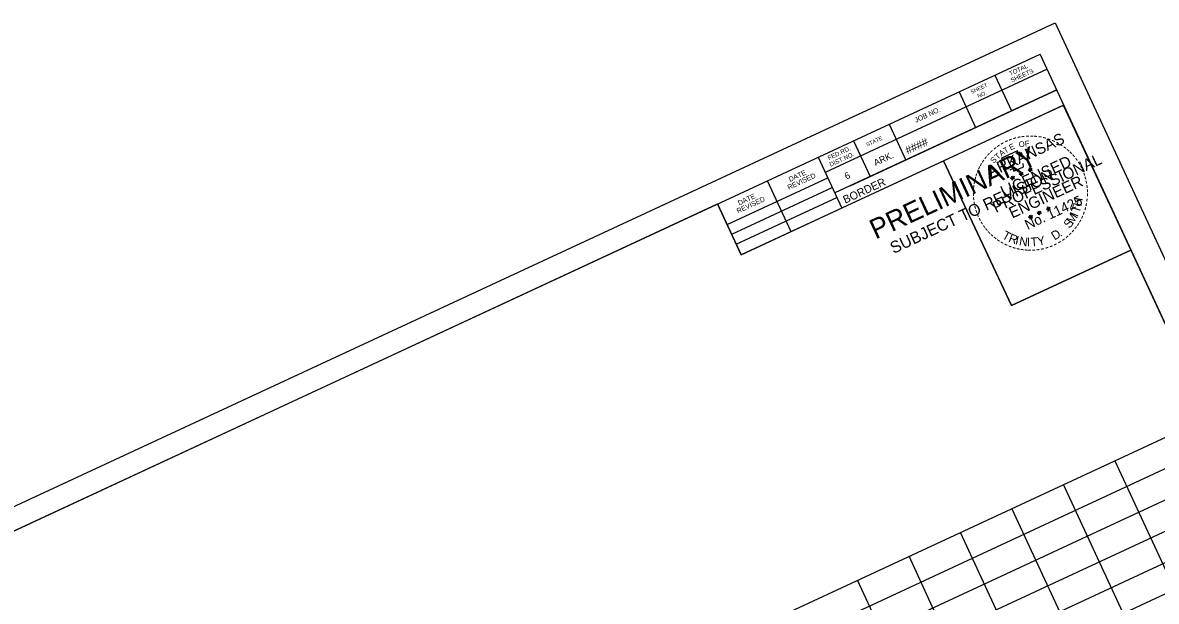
# Model space of a CAD drawing. Extents: x 1354696 to 1366163, y 660729 to 670380.
# Drawn here: x 1358533.9 to 1358733.6, y 666718.2 to 666820.1 of the extents above; entities that cross this region are included whole.
import ezdxf

# ---------------------------------------------------------------- set-up
doc = ezdxf.new("R2010")
doc.units = 0
for name, color, linetype in [('R_Border', 7, 'Continuous'), ('R_Border PE', 7, 'Continuous'), ('R_Border Prem', 7, 'Continuous'), ('R_Grid', 7, 'Continuous'), ('R_No Plot', 7, 'Continuous')]:
    doc.layers.add(name, color=color, linetype=linetype)

msp = doc.modelspace()

# ---------------------------------------------------------------- linework, layer by layer
at = {"layer": 'R_Border'}
for p, q in [((1358426.37, 666681.39), (1358713.15, 666814.53)), ((1358799.67, 666628.18), (1358713.15, 666814.53)), ((1358714.38, 666811.87), (1358675.29, 666793.72)), ((1358705.16, 666810.83), (1358708.09, 666804.53)), ((1358714.38, 666811.88), (1358714.38, 666811.88)), ((1358716.07, 666808.24), (1358676.98, 666790.09)), ((1358679.66, 666791.34), (1358716.07, 666808.24)), ((1358698.87, 666807.91), (1358701.79, 666801.61)), ((1358717.31, 666805.57), (1358660.49, 666779.19)), ((1358686.55, 666802.19), (1358689.48, 666795.89)), ((1358680.26, 666799.26), (1358683.18, 666792.97)), ((1358674.05, 666796.38), (1358678.21, 666787.42)), ((1358658.02, 666784.51), (1358675.75, 666792.74)), ((1358669.27, 666783.27), (1358665.11, 666792.23)), ((1358658.81, 666782.82), (1358676.53, 666791.05)), ((1358659.62, 666781.06), (1358677.35, 666789.29)), ((1358660.49, 666779.19), (1358656.33, 666788.16)), ((1358564.81, 666745.38), (1358564.81, 666745.38)), ((1358564.81, 666745.38), (1358564.81, 666745.38))]:
    msp.add_line(p, q, dxfattribs=at)
at = {"layer": 'R_Border PE'}
for p, q in [((1358711.43, 666794.17), (1358711.28, 666794.5)), ((1358711.28, 666794.5), (1358711.43, 666794.29)), ((1358711.28, 666794.5), (1358711.35, 666794.25)), ((1358711.7, 666794.42), (1358711.43, 666794.17)), ((1358711.7, 666794.42), (1358711.46, 666794.25)), ((1358711.7, 666794.42), (1358711.56, 666794.24)), ((1358707.95, 666792.69), (1358708.2, 666792.75)), ((1358707.95, 666792.69), (1358708.31, 666792.73)), ((1358707.95, 666792.69), (1358708.21, 666792.68)), ((1358708.31, 666792.73), (1358708.16, 666793.07)), ((1358708.16, 666793.07), (1358708.31, 666792.86)), ((1358708.16, 666793.07), (1358708.23, 666792.82)), ((1358708.24, 666792.37), (1358708.31, 666792.73)), ((1358708.24, 666792.37), (1358708.34, 666792.66)), ((1358708.24, 666792.37), (1358708.25, 666792.65)), ((1358708.58, 666792.98), (1358708.31, 666792.73)), ((1358708.63, 666792.55), (1358708.31, 666792.73)), ((1358708.58, 666792.98), (1358708.34, 666792.82)), ((1358708.63, 666792.55), (1358708.34, 666792.66)), ((1358708.63, 666792.55), (1358708.38, 666792.76)), ((1358708.58, 666792.98), (1358708.44, 666792.8)), ((1358709.46, 666793.39), (1358709.71, 666793.46)), ((1358709.46, 666793.39), (1358709.83, 666793.44)), ((1358709.46, 666793.39), (1358709.73, 666793.38)), ((1358709.83, 666793.44), (1358709.67, 666793.77)), ((1358709.67, 666793.77), (1358709.82, 666793.56)), ((1358709.67, 666793.77), (1358709.74, 666793.52)), ((1358709.75, 666793.08), (1358709.83, 666793.44)), ((1358709.75, 666793.08), (1358709.86, 666793.36)), ((1358709.75, 666793.08), (1358709.77, 666793.35)), ((1358710.09, 666793.68), (1358709.83, 666793.44)), ((1358710.14, 666793.26), (1358709.83, 666793.44)), ((1358710.09, 666793.68), (1358709.85, 666793.52)), ((1358710.14, 666793.26), (1358709.86, 666793.36)), ((1358710.14, 666793.26), (1358709.9, 666793.46)), ((1358710.09, 666793.68), (1358709.95, 666793.51)), ((1358711.07, 666794.12), (1358711.32, 666794.19)), ((1358711.07, 666794.12), (1358711.43, 666794.17)), ((1358711.07, 666794.12), (1358711.33, 666794.11)), ((1358711.36, 666793.81), (1358711.43, 666794.17)), ((1358711.36, 666793.81), (1358711.46, 666794.1)), ((1358711.36, 666793.81), (1358711.37, 666794.08)), ((1358711.75, 666793.99), (1358711.43, 666794.17)), ((1358711.75, 666793.99), (1358711.46, 666794.09)), ((1358711.75, 666793.99), (1358711.5, 666794.2)), ((1358712.65, 666786.52), (1358712.89, 666786.59)), ((1358712.65, 666786.52), (1358713.01, 666786.57)), ((1358712.65, 666786.52), (1358712.91, 666786.51)), ((1358713.01, 666786.57), (1358712.86, 666786.9)), ((1358712.86, 666786.9), (1358713.01, 666786.69)), ((1358712.86, 666786.9), (1358712.92, 666786.65)), ((1358712.94, 666786.21), (1358713.01, 666786.57)), ((1358712.94, 666786.21), (1358713.04, 666786.49)), ((1358712.94, 666786.21), (1358712.95, 666786.48)), ((1358713.28, 666786.81), (1358713.01, 666786.57)), ((1358713.33, 666786.39), (1358713.01, 666786.57)), ((1358713.28, 666786.81), (1358713.04, 666786.65)), ((1358713.33, 666786.39), (1358713.04, 666786.49)), ((1358713.33, 666786.39), (1358713.08, 666786.59)), ((1358713.28, 666786.81), (1358713.14, 666786.63)), ((1358714.25, 666787.26), (1358714.5, 666787.32)), ((1358714.25, 666787.26), (1358714.62, 666787.3)), ((1358714.25, 666787.26), (1358714.52, 666787.24)), ((1358714.62, 666787.3), (1358714.46, 666787.63)), ((1358714.46, 666787.63), (1358714.61, 666787.43)), ((1358714.46, 666787.63), (1358714.53, 666787.39)), ((1358714.55, 666786.94), (1358714.62, 666787.3)), ((1358714.55, 666786.94), (1358714.65, 666787.23)), ((1358714.55, 666786.94), (1358714.56, 666787.22)), ((1358714.88, 666787.55), (1358714.62, 666787.3)), ((1358714.93, 666787.12), (1358714.62, 666787.3)), ((1358714.88, 666787.55), (1358714.65, 666787.38)), ((1358714.93, 666787.12), (1358714.65, 666787.23)), ((1358714.93, 666787.12), (1358714.69, 666787.33)), ((1358714.88, 666787.55), (1358714.74, 666787.37)), ((1358711.13, 666785.82), (1358711.38, 666785.88)), ((1358711.13, 666785.82), (1358711.5, 666785.86)), ((1358711.13, 666785.82), (1358711.4, 666785.81)), ((1358711.5, 666785.86), (1358711.34, 666786.19)), ((1358711.34, 666786.19), (1358711.49, 666785.99)), ((1358711.34, 666786.19), (1358711.41, 666785.95)), ((1358711.42, 666785.5), (1358711.5, 666785.86)), ((1358711.42, 666785.5), (1358711.53, 666785.79)), ((1358711.42, 666785.5), (1358711.44, 666785.78)), ((1358711.76, 666786.11), (1358711.5, 666785.86)), ((1358711.81, 666785.68), (1358711.5, 666785.86)), ((1358711.76, 666786.11), (1358711.52, 666785.95)), ((1358711.81, 666785.68), (1358711.53, 666785.79)), ((1358711.81, 666785.68), (1358711.57, 666785.89)), ((1358711.76, 666786.11), (1358711.62, 666785.93))]:
    msp.add_line(p, q, dxfattribs=at)
for points in [[(1358709.92, 666796.86), (1358709.93, 666797.18), (1358709.32, 666796.87), (1358709.18, 666797.53), (1358706.35, 666796.22)], [(1358706.35, 666796.22), (1358706.94, 666795.59)], [(1358707.82, 666794.23), (1358707.85, 666794.15), (1358708.37, 666794.37), (1358708.52, 666793.92), (1358710.22, 666794.71), (1358710.18, 666795.28)], [(1358711.28, 666794.5), (1358711.75, 666793.99), (1358711.07, 666794.12), (1358711.7, 666794.42), (1358711.36, 666793.81), (1358711.28, 666794.5)], [(1358708.16, 666793.07), (1358708.63, 666792.55), (1358707.95, 666792.69), (1358708.58, 666792.98), (1358708.24, 666792.37), (1358708.16, 666793.07)], [(1358709.67, 666793.77), (1358710.14, 666793.26), (1358709.46, 666793.39), (1358710.09, 666793.68), (1358709.75, 666793.08), (1358709.67, 666793.77)], [(1358712.86, 666786.9), (1358713.33, 666786.39), (1358712.65, 666786.52), (1358713.28, 666786.81), (1358712.94, 666786.21), (1358712.86, 666786.9)], [(1358714.46, 666787.63), (1358714.93, 666787.12), (1358714.25, 666787.26), (1358714.88, 666787.55), (1358714.55, 666786.94), (1358714.46, 666787.63)], [(1358711.34, 666786.19), (1358711.81, 666785.68), (1358711.13, 666785.82), (1358711.76, 666786.11), (1358711.42, 666785.5), (1358711.34, 666786.19)]]:
    msp.add_lwpolyline(points, dxfattribs=at)
for centre, radius in [((1358711.43, 666794.17), 0.172), ((1358711.43, 666794.17), 0.145), ((1358711.43, 666794.17), 0.116), ((1358711.43, 666794.17), 0.0991), ((1358711.43, 666794.17), 0.0747), ((1358708.31, 666792.73), 0.172), ((1358708.31, 666792.73), 0.145), ((1358708.31, 666792.73), 0.116), ((1358708.31, 666792.73), 0.0991), ((1358708.31, 666792.73), 0.0747), ((1358708.31, 666792.73), 0.0495), ((1358708.31, 666792.73), 0.0296), ((1358709.82, 666793.44), 0.172), ((1358709.82, 666793.44), 0.145), ((1358709.82, 666793.44), 0.116), ((1358709.82, 666793.44), 0.0991), ((1358709.82, 666793.44), 0.0747), ((1358709.82, 666793.44), 0.0495), ((1358709.82, 666793.44), 0.0296), ((1358711.43, 666794.17), 0.0495), ((1358711.43, 666794.17), 0.0296), ((1358713.01, 666786.57), 0.172), ((1358713.01, 666786.57), 0.145), ((1358713.01, 666786.57), 0.116), ((1358713.01, 666786.57), 0.0991), ((1358713.01, 666786.57), 0.0747), ((1358713.01, 666786.57), 0.0495), ((1358713.01, 666786.57), 0.0296), ((1358714.62, 666787.3), 0.172), ((1358714.62, 666787.3), 0.145), ((1358714.62, 666787.3), 0.116), ((1358714.62, 666787.3), 0.0991), ((1358714.62, 666787.3), 0.0747), ((1358714.62, 666787.3), 0.0495), ((1358714.62, 666787.3), 0.0296), ((1358711.5, 666785.86), 0.172), ((1358711.5, 666785.86), 0.145), ((1358711.5, 666785.86), 0.116), ((1358711.5, 666785.86), 0.0991), ((1358711.5, 666785.86), 0.0747), ((1358711.5, 666785.86), 0.0495), ((1358711.5, 666785.86), 0.0296)]:
    msp.add_circle(centre, radius, dxfattribs=at)
at = {"layer": 'R_Grid'}
for p, q in [((1358463.29, 666620.85), (1358735.4, 666747.18)), ((1358465.4, 666616.31), (1358737.5, 666742.65)), ((1358747.38, 666697.62), (1358726.33, 666742.97)), ((1358738.31, 666693.41), (1358717.26, 666738.76)), ((1358467.5, 666611.78), (1358739.61, 666738.11)), ((1358729.24, 666689.2), (1358708.19, 666734.55)), ((1358469.61, 666607.24), (1358741.71, 666733.58)), ((1358720.17, 666684.99), (1358699.12, 666730.34)), ((1358471.72, 666602.71), (1358743.82, 666729.04)), ((1358473.82, 666598.17), (1358745.93, 666724.51)), ((1358711.1, 666680.77), (1358690.05, 666726.13)), ((1358702.03, 666676.56), (1358680.98, 666721.91))]:
    msp.add_line(p, q, dxfattribs=at)
at = {"layer": 'R_No Plot'}
for p, q in [((1358413.48, 666679.7), (1358715.82, 666820.07)), ((1358705.03, 666775.11), (1358705.03, 666775.11))]:
    msp.add_line(p, q, dxfattribs=at)
for points in [[(1358413.47, 666679.7), (1358715.82, 666820.07), (1358805.65, 666626.57), (1358503.31, 666486.2)], [(1358696.15, 666795.75), (1358717.2, 666805.52), (1358729.16, 666780.03), (1358708.11, 666770.26)], [(1358638.54, 666779.89), (1358656.33, 666788.16), (1358660.49, 666779.19), (1358675.11, 666785.98), (1358696.15, 666795.75), (1358708.11, 666770.26), (1358729.16, 666780.03), (1358799.67, 666628.18), (1358512.89, 666495.03), (1358426.37, 666681.39)]]:
    msp.add_lwpolyline(points, close=True, dxfattribs=at)

# ---------------------------------------------------------------- texts
at = {"layer": 'R_Border'}
for s, height, p in [('TOTAL', 0.782, (1358707.92, 666810.69)), ('SHEETS', 0.782, (1358708.16, 666809.51)), ('SHEET', 0.684, (1358701.1, 666807.53)), ('NO.', 0.684, (1358702.3, 666806.79)), ('JOB NO.', 0.879, (1358691.28, 666802.44)), ('STATE', 0.684, (1358682.68, 666798.23)), ('####', 1.4, (1358689.79, 666796.86)), ('FED.RD.', 0.782, (1358675.94, 666795.85)), ('DIST.NO.', 0.782, (1358676.25, 666794.69)), ('ARK.', 1.172, (1358684.16, 666794.81)), ('REVISED', 0.879, (1358668.88, 666790.62)), ('DATE', 0.879, (1358669.09, 666792.02)), ('BORDER', 1.4, (1358678.82, 666788.18)), ('6', 1.17, (1358679.02, 666792.43)), ('REVISED', 0.879, (1358659.93, 666786.47)), ('DATE', 0.879, (1358660.14, 666787.87))]:
    msp.add_text(s, height=height, rotation=24.9042, dxfattribs=at).set_placement(p)
at = {"layer": 'R_Border PE'}
for s, height, rotation, p in [('ARKANSAS', 2, 24.9042, (1358704.46, 666792.82)), ('-', 1.6, 35.1235, (1358705.87, 666797.68)), ('-', 1.6, 30.801, (1358706.48, 666798.09)), ('T', 1, 30.9269, (1358707.03, 666797.01)), ('-', 1.6, 25.0904, (1358707.15, 666798.48)), ('-', 1.6, 22.6472, (1358707.81, 666798.77)), ('E', 1, 25.7365, (1358707.98, 666797.57)), ('-', 1.6, 17.0659, (1358708.51, 666799.04)), ('-', 1.6, 12.1091, (1358709.21, 666799.24)), ('O', 1, 15.3557, (1358709.53, 666798.06)), ('-', 1.6, 7.2404, (1358709.85, 666799.36)), ('F', 1, 4.9748, (1358710.49, 666798.25)), ('-', 1.6, 2.7593, (1358710.61, 666799.47)), ('-', 1.6, 359.0253, (1358711.3, 666799.49)), ('-', 1.6, 354.5451, (1358711.94, 666799.48)), ('-', 1.6, 350.7668, (1358712.68, 666799.42)), ('-', 1.6, 345.4339, (1358713.41, 666799.29)), ('-', 1.6, 340.4828, (1358714.16, 666799.1)), ('-', 1.6, 334.7839, (1358714.91, 666798.84)), ('-', 1.6, 331.5563, (1358715.64, 666798.52)), ('-', 1.4, 328.5795, (1358716.32, 666798.21)), ('-', 1.6, 324.5725, (1358716.86, 666797.79)), ('-', 1.6, 53.696, (1358703.84, 666795.65)), ('-', 1.6, 49.2114, (1358704.28, 666796.21)), ('-', 1.6, 44.0802, (1358704.74, 666796.72)), ('S', 1, 46.4982, (1358704.99, 666795.24)), ('PROFESSIONAL', 2, 24.9042, (1358705.35, 666786.56)), ('-', 1.6, 38.5343, (1358705.32, 666797.25)), ('T', 1, 41.3078, (1358705.68, 666795.92)), ('A', 1, 36.1173, (1358706.33, 666796.5)), ('LICENSED', 2, 24.9042, (1358706.75, 666789.31)), ('-', 1.6, 319.567, (1358717.41, 666797.37)), ('-', 1.6, 315.477, (1358717.89, 666796.96)), ('-', 1.6, 310.0274, (1358718.35, 666796.53)), ('-', 1.6, 305.4535, (1358718.84, 666795.94)), ('-', 1.6, 63.8548, (1358702.82, 666793.92)), ('-', 1.6, 61.1359, (1358703.09, 666794.46)), ('-', 1.6, 58.9677, (1358703.45, 666795.07)), ('-', 1.6, 301.5003, (1358719.31, 666795.31)), ('-', 1.6, 299.2343, (1358719.67, 666794.68)), ('-', 1.6, 294.8448, (1358719.97, 666794.12)), ('-', 1.6, 75.5183, (1358702.24, 666792.13)), ('-', 1.6, 73.3272, (1358702.4, 666792.74)), ('-', 1.6, 67.8664, (1358702.61, 666793.36)), ('ENGINEER', 2, 24.9042, (1358708.23, 666785.56)), ('DWB', 0.01, 24.9042, (1358708.3, 666792.72)), ('DWB', 0.01, 24.9042, (1358709.82, 666793.43)), ('DWB', 0.01, 24.9042, (1358711.42, 666794.16)), ('-', 1.6, 288.4214, (1358720.23, 666793.51)), ('-', 1.6, 285.8995, (1358720.44, 666792.89)), ('-', 1.6, 280.6668, (1358720.63, 666792.23)), ('-', 1.6, 87.7755, (1358702.01, 666790.14)), ('-', 1.6, 82.9748, (1358702.03, 666790.82)), ('-', 1.6, 79.1366, (1358702.1, 666791.44)), ('-', 1.6, 277.7723, (1358720.77, 666791.5)), ('-', 1.6, 272.7928, (1358720.85, 666790.79)), ('-', 1.6, 92.6784, (1358702.03, 666789.47)), ('-', 1.6, 97.2986, (1358702.09, 666788.81)), ('-', 1.6, 100.3651, (1358702.22, 666788.08)), ('No. 11425', 1.757, 24.9042, (1358710.95, 666783.57)), ('H', 1.54, 79.513, (1358720.45, 666787.67)), ('-', 1.6, 258.7494, (1358720.74, 666788.5)), ('-', 1.6, 263.9754, (1358720.83, 666789.26)), ('-', 1.6, 269.5239, (1358720.87, 666790.11)), ('-', 1.6, 106.1054, (1358702.4, 666787.38)), ('-', 1.6, 110.0905, (1358702.62, 666786.72)), ('-', 1.6, 113.9664, (1358702.89, 666786.07)), ('DWB', 0.01, 24.9042, (1358713, 666786.56)), ('DWB', 0.01, 24.9042, (1358714.61, 666787.29)), ('M', 1.54, 57.5605, (1358718.92, 666784.47)), ('I', 1.54, 67.0178, (1358719.73, 666785.77)), ('T', 1.54, 71.5486, (1358720.04, 666786.44)), ('-', 1.6, 250.6695, (1358720.39, 666787.09)), ('-', 1.6, 256.1579, (1358720.59, 666787.81)), ('-', 1.6, 119.1, (1358703.23, 666785.43)), ('-', 1.6, 123.8521, (1358703.57, 666784.85)), ('-', 1.6, 126.6191, (1358704.01, 666784.24)), ('DWB', 0.01, 24.9042, (1358711.49, 666785.85)), ('S', 1.54, 51.8354, (1358718.33, 666783.74)), ('-', 1.6, 232.261, (1358719.15, 666784.63)), ('-', 1.6, 237.1533, (1358719.51, 666785.18)), ('-', 1.6, 240.6405, (1358719.84, 666785.75)), ('-', 1.6, 245.9893, (1358720.14, 666786.41)), ('-', 1.6, 130.362, (1358704.4, 666783.77)), ('-', 1.6, 133.9916, (1358704.86, 666783.29)), ('-', 1.6, 138.9685, (1358705.35, 666782.86)), ('-', 1.6, 140.633, (1358705.88, 666782.43)), ('T', 1.54, 330.9447, (1358706.32, 666782.18)), ('R', 1.54, 338.9091, (1358707.46, 666781.55)), ('I', 1.54, 346.8735, (1358708.67, 666781.09)), ('N', 1.54, 351.4044, (1358709.38, 666780.9)), ('I', 1.54, 0.2645, (1358710.81, 666780.69)), ('T', 1.54, 4.7953, (1358711.54, 666780.67)), ('Y', 1.54, 12.7597, (1358712.84, 666780.78)), ('D', 1.54, 31.3011, (1358715.69, 666781.71)), ('.', 1.54, 38.6683, (1358716.72, 666782.33)), ('-', 1.6, 220.3785, (1358717.76, 666783.06)), ('-', 1.6, 225.6226, (1358718.28, 666783.57)), ('-', 1.6, 229.1558, (1358718.72, 666784.08)), ('-', 1.6, 145.3513, (1358706.45, 666782.04)), ('-', 1.6, 150.7976, (1358707.05, 666781.71)), ('-', 1.6, 155.6223, (1358707.71, 666781.4)), ('-', 1.6, 159.128, (1358708.4, 666781.12)), ('-', 1.6, 163.838, (1358709.08, 666780.92)), ('-', 1.6, 169.5505, (1358709.75, 666780.79)), ('-', 1.6, 172.9939, (1358710.42, 666780.69)), ('-', 1.6, 192.4597, (1358713.76, 666780.91)), ('-', 1.6, 198.0196, (1358714.51, 666781.14)), ('-', 1.6, 201.4224, (1358715.21, 666781.41)), ('-', 1.6, 206.4959, (1358715.87, 666781.74)), ('-', 1.6, 210.7208, (1358716.57, 666782.15)), ('-', 1.6, 216.1899, (1358717.19, 666782.58)), ('-', 1.6, 176.4746, (1358711.08, 666780.64)), ('-', 1.6, 179.5044, (1358711.66, 666780.63)), ('-', 1.6, 183.4654, (1358712.33, 666780.67)), ('-', 1.6, 187.7024, (1358713.04, 666780.76))]:
    msp.add_text(s, height=height, rotation=rotation, dxfattribs=at).set_placement(p)
at = {"layer": 'R_Border Prem'}
for s, height, p in [('PRELIMINARY', 3.5, (1358684.16, 666781.87)), ('SUBJECT TO REVISION', 2.0751, (1358687.32, 666779.34)), ('DWB', 0.01, (1358684.05, 666783.86))]:
    msp.add_text(s, height=height, rotation=24.9042, dxfattribs=at).set_placement(p)

doc.saveas('drawing.dxf')
